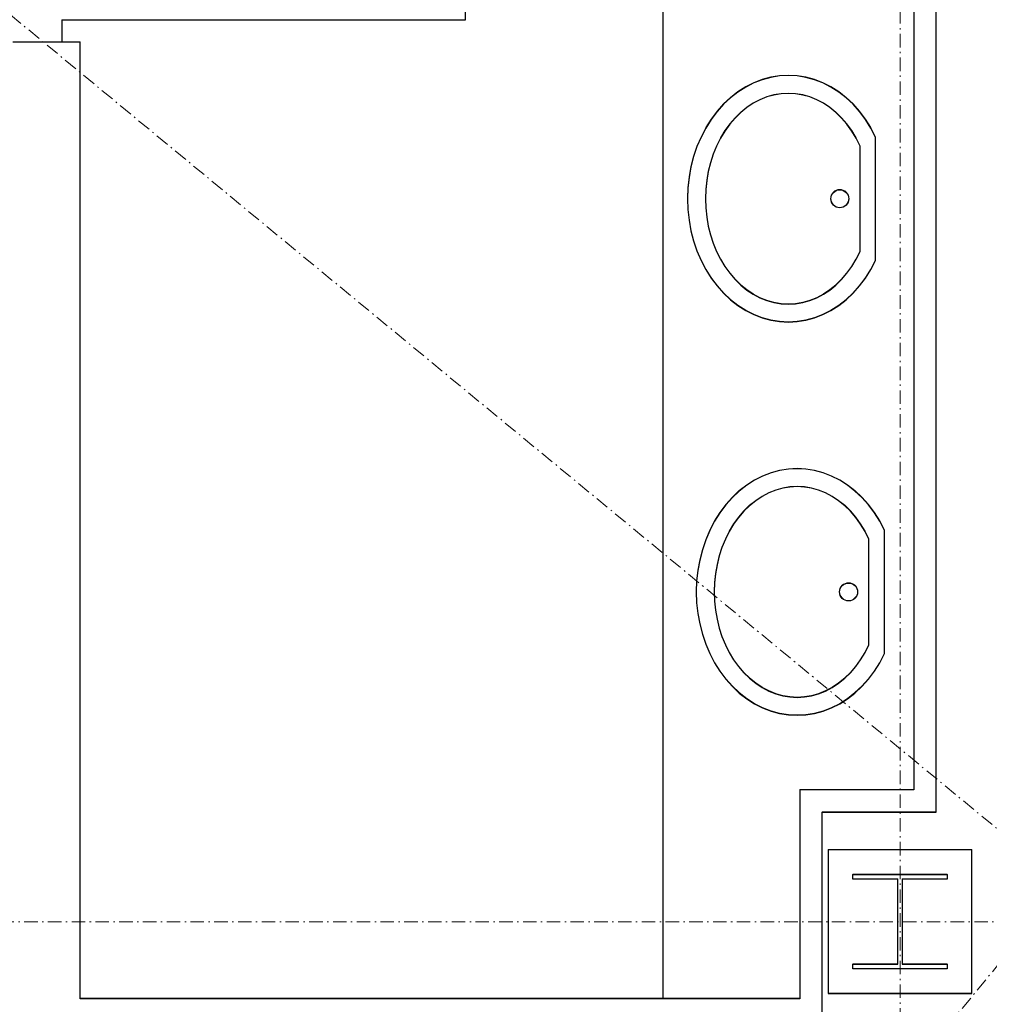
# Model space of a CAD drawing. Header units: millimetres. Extents: x -8642 to 28269, y -6609 to 3701.
# Tile 261 of 285: x 8444 to 8660, y -1218 to -999. Entities that reach past the tile are written whole.
import ezdxf

# ---------------------------------------------------------------- set-up
doc = ezdxf.new("R2010")
doc.units = ezdxf.units.MM
doc.header["$LTSCALE"] = 1000
doc.header["$MEASUREMENT"] = 0
for name, pattern in [('rzut 1 pietra$0$ArchiTECH.PC 5. Line Type', [0.0053, 0.003, -0.001, 0.0003, -0.001]), ('rzut 1 pietra$0$ArchiTECH.PC Solid Line Type', [0]), ('SUFIT_1 PIETRO$0$ArchiTECH.PC Solid Line Type', [0])]:
    doc.linetypes.add(name, pattern=pattern)
doc.layers.add('IS_ARCH', color=254, linetype='Continuous', lineweight=18)
for name, color, linetype in [('SUFIT_1 PIETRO$0$ELEM KONSTRUKCJI - inwent', 254, 'Continuous'), ('SUFIT_1 PIETRO$0$INWENTARYZACJA', 254, 'Continuous'), ('SUFIT_1 PIETRO$0$Kalka 1', 254, 'Continuous')]:
    doc.layers.add(name, color=color, linetype=linetype)

msp = doc.modelspace()

# ---------------------------------------------------------------- linework, layer by layer
at = {"layer": 'IS_ARCH', "linetype": 'rzut 1 pietra$0$ArchiTECH.PC 5. Line Type'}
for p, q in [((10526.69, 1052.74), (5662.01, -4848.77)), ((8640, 773.48), (8640, -2117.32)), ((8097.89, -714.6), (10402.24, -2614.1)), ((-3581.18, -1200), (11146.04, -1200))]:
    msp.add_line(p, q, dxfattribs=at)
at = {"layer": 'IS_ARCH', "linetype": 'rzut 1 pietra$0$ArchiTECH.PC Solid Line Type'}
for p, q in [((8587, -875), (8587, -1217.09)), ((8643, -875), (8643, -1170.5)), ((8648, -1175.5), (8648, -875)), ((8453, -1003.81), (8453, -998.81)), ((8445, -1003.81), (8442, -1003.81)), ((8453, -1003.81), (8445, -1003.81)), ((8457, -1003.81), (8453, -1003.81)), ((8457, -1217.09), (8457, -1003.81)), ((8609.19, -1012.14), (8607.32, -1012.87)), ((8611.11, -1011.62), (8609.19, -1012.14)), ((8613.06, -1011.31), (8611.11, -1011.62)), ((8615.02, -1011.21), (8613.06, -1011.31)), ((8616.98, -1011.31), (8615.02, -1011.21)), ((8618.92, -1011.62), (8616.98, -1011.31)), ((8620.84, -1012.14), (8618.92, -1011.62)), ((8622.71, -1012.87), (8620.84, -1012.14)), ((8605.51, -1013.78), (8603.77, -1014.89)), ((8607.32, -1012.87), (8605.51, -1013.78)), ((8624.53, -1013.78), (8622.71, -1012.87)), ((8626.27, -1014.89), (8624.53, -1013.78)), ((8602.11, -1016.18), (8600.55, -1017.64)), ((8603.77, -1014.89), (8602.11, -1016.18)), ((8610.23, -1016.01), (8608.69, -1016.62)), ((8611.8, -1015.56), (8610.23, -1016.01)), ((8613.4, -1015.3), (8611.8, -1015.56)), ((8615.02, -1015.21), (8613.4, -1015.3)), ((8616.63, -1015.3), (8615.02, -1015.21)), ((8618.23, -1015.56), (8616.63, -1015.3)), ((8619.81, -1016.01), (8618.23, -1015.56)), ((8621.34, -1016.62), (8619.81, -1016.01)), ((8627.92, -1016.18), (8626.27, -1014.89)), ((8629.48, -1017.64), (8627.92, -1016.18)), ((8600.55, -1017.64), (8599.11, -1019.26)), ((8605.77, -1018.36), (8604.41, -1019.46)), ((8607.2, -1017.41), (8605.77, -1018.36)), ((8608.69, -1016.62), (8607.2, -1017.41)), ((8622.84, -1017.41), (8621.34, -1016.62)), ((8624.27, -1018.36), (8622.84, -1017.41)), ((8625.63, -1019.46), (8624.27, -1018.36)), ((8630.93, -1019.26), (8629.48, -1017.64)), ((8599.11, -1019.26), (8597.78, -1021.03)), ((8603.13, -1020.71), (8601.94, -1022.09)), ((8604.41, -1019.46), (8603.13, -1020.71)), ((8626.91, -1020.71), (8625.63, -1019.46)), ((8628.1, -1022.09), (8626.91, -1020.71)), ((8632.25, -1021.03), (8630.93, -1019.26)), ((8596.59, -1022.93), (8595.53, -1024.96)), ((8597.78, -1021.03), (8596.59, -1022.93)), ((8601.94, -1022.09), (8600.85, -1023.6)), ((8629.19, -1023.6), (8628.1, -1022.09)), ((8633.45, -1022.93), (8632.25, -1021.03)), ((8634.5, -1024.96), (8633.45, -1022.93)), ((8595.53, -1024.96), (8594.63, -1027.09)), ((8599.86, -1025.23), (8599, -1026.96)), ((8600.85, -1023.6), (8599.86, -1025.23)), ((8630.17, -1025.23), (8629.19, -1023.6)), ((8631.04, -1026.96), (8630.17, -1025.23)), ((8634.5, -1052.46), (8634.5, -1024.96)), ((8634.5, -1024.96), (8634.5, -1024.96)), ((8594.63, -1027.09), (8593.87, -1029.3)), ((8599, -1026.96), (8598.25, -1028.78)), ((8631.04, -1050.46), (8631.04, -1026.96)), ((8631.04, -1026.96), (8631.04, -1026.96)), ((8593.87, -1029.3), (8593.28, -1031.59)), ((8598.25, -1028.78), (8597.63, -1030.67)), ((8593.28, -1031.59), (8592.86, -1033.93)), ((8597.63, -1030.67), (8597.15, -1032.62)), ((8592.86, -1033.93), (8592.6, -1036.31)), ((8597.15, -1032.62), (8596.8, -1034.63)), ((8592.6, -1036.31), (8592.52, -1038.71)), ((8596.8, -1034.63), (8596.59, -1036.66)), ((8596.59, -1036.66), (8596.52, -1038.71)), ((8592.52, -1038.71), (8592.6, -1041.1)), ((8596.52, -1038.71), (8596.59, -1040.76)), ((8596.59, -1040.76), (8596.8, -1042.79)), ((8592.6, -1041.1), (8592.86, -1043.48)), ((8596.8, -1042.79), (8597.15, -1044.79)), ((8592.86, -1043.48), (8593.28, -1045.82)), ((8597.15, -1044.79), (8597.63, -1046.74)), ((8593.28, -1045.82), (8593.87, -1048.11)), ((8597.63, -1046.74), (8598.25, -1048.64)), ((8593.87, -1048.11), (8594.63, -1050.33)), ((8598.25, -1048.64), (8599, -1050.46)), ((8594.63, -1050.33), (8595.53, -1052.46)), ((8599, -1050.46), (8599.86, -1052.19)), ((8630.17, -1052.19), (8631.04, -1050.46)), ((8595.53, -1052.46), (8596.59, -1054.48)), ((8599.86, -1052.19), (8600.85, -1053.81)), ((8600.85, -1053.81), (8601.94, -1055.32)), ((8628.1, -1055.32), (8629.19, -1053.81)), ((8629.19, -1053.81), (8630.17, -1052.19)), ((8633.45, -1054.48), (8634.5, -1052.46)), ((8596.59, -1054.48), (8597.78, -1056.38)), ((8601.94, -1055.32), (8603.13, -1056.71)), ((8626.91, -1056.71), (8628.1, -1055.32)), ((8632.25, -1056.38), (8633.45, -1054.48)), ((8597.78, -1056.38), (8599.11, -1058.15)), ((8599.11, -1058.15), (8600.55, -1059.77)), ((8603.13, -1056.71), (8604.41, -1057.96)), ((8604.41, -1057.96), (8605.77, -1059.06)), ((8624.27, -1059.06), (8625.63, -1057.96)), ((8625.63, -1057.96), (8626.91, -1056.71)), ((8629.48, -1059.77), (8630.93, -1058.15)), ((8630.93, -1058.15), (8632.25, -1056.38)), ((8600.55, -1059.77), (8602.11, -1061.23)), ((8605.77, -1059.06), (8607.2, -1060.01)), ((8607.2, -1060.01), (8608.69, -1060.79)), ((8621.34, -1060.79), (8622.84, -1060.01)), ((8622.84, -1060.01), (8624.27, -1059.06)), ((8627.92, -1061.23), (8629.48, -1059.77)), ((8602.11, -1061.23), (8603.77, -1062.52)), ((8603.77, -1062.52), (8605.51, -1063.63)), ((8608.69, -1060.79), (8610.23, -1061.41)), ((8610.23, -1061.41), (8611.8, -1061.85)), ((8611.8, -1061.85), (8613.4, -1062.12)), ((8613.4, -1062.12), (8615.02, -1062.21)), ((8615.02, -1062.21), (8616.63, -1062.12)), ((8616.63, -1062.12), (8618.23, -1061.85)), ((8618.23, -1061.85), (8619.81, -1061.41)), ((8619.81, -1061.41), (8621.34, -1060.79)), ((8624.53, -1063.63), (8626.27, -1062.52)), ((8626.27, -1062.52), (8627.92, -1061.23)), ((8605.51, -1063.63), (8607.32, -1064.55)), ((8607.32, -1064.55), (8609.19, -1065.27)), ((8620.84, -1065.27), (8622.71, -1064.55)), ((8622.71, -1064.55), (8624.53, -1063.63)), ((8609.19, -1065.27), (8611.11, -1065.79)), ((8611.11, -1065.79), (8613.06, -1066.1)), ((8613.06, -1066.1), (8615.02, -1066.21)), ((8615.02, -1066.21), (8616.98, -1066.1)), ((8616.98, -1066.1), (8618.92, -1065.79)), ((8618.92, -1065.79), (8620.84, -1065.27)), ((8611.16, -1099.84), (8609.28, -1100.56)), ((8613.07, -1099.32), (8611.16, -1099.84)), ((8615.02, -1099), (8613.07, -1099.32)), ((8616.98, -1098.9), (8615.02, -1099)), ((8618.94, -1099), (8616.98, -1098.9)), ((8620.89, -1099.32), (8618.94, -1099)), ((8622.8, -1099.84), (8620.89, -1099.32)), ((8624.67, -1100.56), (8622.8, -1099.84)), ((8607.47, -1101.48), (8605.73, -1102.58)), ((8609.28, -1100.56), (8607.47, -1101.48)), ((8626.49, -1101.48), (8624.67, -1100.56)), ((8628.23, -1102.58), (8626.49, -1101.48)), ((8604.07, -1103.87), (8602.52, -1105.33)), ((8605.73, -1102.58), (8604.07, -1103.87)), ((8610.65, -1104.32), (8609.16, -1105.1)), ((8612.19, -1103.7), (8610.65, -1104.32)), ((8613.77, -1103.26), (8612.19, -1103.7)), ((8615.37, -1102.99), (8613.77, -1103.26)), ((8616.98, -1102.9), (8615.37, -1102.99)), ((8618.59, -1102.99), (8616.98, -1102.9)), ((8620.19, -1103.26), (8618.59, -1102.99)), ((8621.77, -1103.7), (8620.19, -1103.26)), ((8623.31, -1104.32), (8621.77, -1103.7)), ((8624.8, -1105.1), (8623.31, -1104.32)), ((8629.88, -1103.87), (8628.23, -1102.58)), ((8631.44, -1105.33), (8629.88, -1103.87)), ((8602.52, -1105.33), (8601.07, -1106.95)), ((8607.73, -1106.05), (8606.37, -1107.15)), ((8609.16, -1105.1), (8607.73, -1106.05)), ((8626.23, -1106.05), (8624.8, -1105.1)), ((8627.59, -1107.15), (8626.23, -1106.05)), ((8632.89, -1106.95), (8631.44, -1105.33)), ((8599.74, -1108.72), (8598.55, -1110.63)), ((8601.07, -1106.95), (8599.74, -1108.72)), ((8605.09, -1108.4), (8603.9, -1109.78)), ((8606.37, -1107.15), (8605.09, -1108.4)), ((8628.87, -1108.4), (8627.59, -1107.15)), ((8630.06, -1109.78), (8628.87, -1108.4)), ((8634.22, -1108.72), (8632.89, -1106.95)), ((8635.41, -1110.63), (8634.22, -1108.72)), ((8598.55, -1110.63), (8597.49, -1112.65)), ((8603.9, -1109.78), (8602.81, -1111.29)), ((8631.15, -1111.29), (8630.06, -1109.78)), ((8636.46, -1112.65), (8635.41, -1110.63)), ((8597.49, -1112.65), (8596.59, -1114.78)), ((8601.82, -1112.92), (8600.96, -1114.65)), ((8602.81, -1111.29), (8601.82, -1112.92)), ((8632.13, -1112.92), (8631.15, -1111.29)), ((8633, -1114.65), (8632.13, -1112.92)), ((8636.46, -1140.15), (8636.46, -1112.65)), ((8636.46, -1112.65), (8636.46, -1112.65)), ((8596.59, -1114.78), (8595.84, -1116.99)), ((8600.96, -1114.65), (8600.21, -1116.47)), ((8633, -1138.15), (8633, -1114.65)), ((8633, -1114.65), (8633, -1114.65)), ((8595.84, -1116.99), (8595.25, -1119.28)), ((8600.21, -1116.47), (8599.59, -1118.36)), ((8595.25, -1119.28), (8594.82, -1121.62)), ((8599.59, -1118.36), (8599.11, -1120.32)), ((8594.82, -1121.62), (8594.56, -1124)), ((8599.11, -1120.32), (8598.76, -1122.32)), ((8594.56, -1124), (8594.48, -1126.4)), ((8598.76, -1122.32), (8598.55, -1124.35)), ((8594.48, -1126.4), (8594.56, -1128.8)), ((8598.55, -1124.35), (8598.48, -1126.4)), ((8598.48, -1126.4), (8598.55, -1128.45)), ((8598.55, -1128.45), (8598.76, -1130.48)), ((8594.56, -1128.8), (8594.82, -1131.17)), ((8598.76, -1130.48), (8599.11, -1132.48)), ((8594.82, -1131.17), (8595.25, -1133.52)), ((8599.11, -1132.48), (8599.59, -1134.44)), ((8595.25, -1133.52), (8595.84, -1135.8)), ((8599.59, -1134.44), (8600.21, -1136.33)), ((8595.84, -1135.8), (8596.59, -1138.02)), ((8600.21, -1136.33), (8600.96, -1138.15)), ((8596.59, -1138.02), (8597.49, -1140.15)), ((8600.96, -1138.15), (8601.82, -1139.88)), ((8632.13, -1139.88), (8633, -1138.15)), ((8597.49, -1140.15), (8598.55, -1142.17)), ((8601.82, -1139.88), (8602.81, -1141.5)), ((8602.81, -1141.5), (8603.9, -1143.02)), ((8630.06, -1143.02), (8631.15, -1141.5)), ((8631.15, -1141.5), (8632.13, -1139.88)), ((8635.41, -1142.17), (8636.46, -1140.15)), ((8598.55, -1142.17), (8599.74, -1144.08)), ((8603.9, -1143.02), (8605.09, -1144.4)), ((8628.87, -1144.4), (8630.06, -1143.02)), ((8634.22, -1144.08), (8635.41, -1142.17)), ((8599.74, -1144.08), (8601.07, -1145.84)), ((8601.07, -1145.84), (8602.52, -1147.47)), ((8605.09, -1144.4), (8606.37, -1145.65)), ((8606.37, -1145.65), (8607.73, -1146.75)), ((8626.23, -1146.75), (8627.59, -1145.65)), ((8627.59, -1145.65), (8628.87, -1144.4)), ((8631.44, -1147.47), (8632.89, -1145.84)), ((8632.89, -1145.84), (8634.22, -1144.08)), ((8602.52, -1147.47), (8604.07, -1148.93)), ((8607.73, -1146.75), (8609.16, -1147.7)), ((8609.16, -1147.7), (8610.65, -1148.48)), ((8623.31, -1148.48), (8624.8, -1147.7)), ((8624.8, -1147.7), (8626.23, -1146.75)), ((8629.88, -1148.93), (8631.44, -1147.47)), ((8604.07, -1148.93), (8605.73, -1150.21)), ((8605.73, -1150.21), (8607.47, -1151.32)), ((8610.65, -1148.48), (8612.19, -1149.1)), ((8612.19, -1149.1), (8613.77, -1149.54)), ((8613.77, -1149.54), (8615.37, -1149.81)), ((8615.37, -1149.81), (8616.98, -1149.9)), ((8616.98, -1149.9), (8618.59, -1149.81)), ((8618.59, -1149.81), (8620.19, -1149.54)), ((8620.19, -1149.54), (8621.77, -1149.1)), ((8621.77, -1149.1), (8623.31, -1148.48)), ((8626.49, -1151.32), (8628.23, -1150.21)), ((8628.23, -1150.21), (8629.88, -1148.93)), ((8607.47, -1151.32), (8609.28, -1152.24)), ((8609.28, -1152.24), (8611.16, -1152.96)), ((8622.8, -1152.96), (8624.67, -1152.24)), ((8624.67, -1152.24), (8626.49, -1151.32)), ((8611.16, -1152.96), (8613.07, -1153.48)), ((8613.07, -1153.48), (8615.02, -1153.79)), ((8615.02, -1153.79), (8616.98, -1153.9)), ((8616.98, -1153.9), (8618.94, -1153.79)), ((8618.94, -1153.79), (8620.89, -1153.48)), ((8620.89, -1153.48), (8622.8, -1152.96)), ((8617.57, -1170.5), (8617.57, -1217.09)), ((8643, -1170.5), (8617.57, -1170.5)), ((8622.57, -1267.5), (8622.57, -1175.5)), ((8622.57, -1175.5), (8648, -1175.5)), ((8655.93, -1183.92), (8623.93, -1183.92)), ((8623.93, -1183.92), (8623.93, -1215.92)), ((8655.93, -1215.92), (8655.93, -1183.92)), ((8655.93, -1183.92), (8655.93, -1183.92)), ((8629.43, -1189.42), (8650.43, -1189.42)), ((8629.43, -1190.42), (8629.43, -1189.42)), ((8629.43, -1189.42), (8629.43, -1189.42)), ((8629.43, -1189.42), (8650.43, -1189.42)), ((8629.43, -1190.42), (8629.43, -1189.42)), ((8650.43, -1189.42), (8650.43, -1190.42)), ((8650.43, -1189.42), (8650.43, -1190.42)), ((8639.43, -1190.42), (8629.43, -1190.42)), ((8639.43, -1190.42), (8629.43, -1190.42)), ((8639.43, -1209.42), (8639.43, -1190.42)), ((8639.43, -1209.42), (8639.43, -1190.42)), ((8650.43, -1190.42), (8640.43, -1190.42)), ((8640.43, -1190.42), (8640.43, -1209.42)), ((8650.43, -1190.42), (8640.43, -1190.42)), ((8640.43, -1190.42), (8640.43, -1209.42)), ((8629.43, -1210.42), (8629.43, -1209.42)), ((8629.43, -1209.42), (8639.43, -1209.42)), ((8629.43, -1210.42), (8629.43, -1209.42)), ((8629.43, -1209.42), (8639.43, -1209.42)), ((8640.43, -1209.42), (8650.43, -1209.42)), ((8640.43, -1209.42), (8650.43, -1209.42)), ((8650.43, -1209.42), (8650.43, -1210.42)), ((8650.43, -1209.42), (8650.43, -1210.42)), ((8650.43, -1210.42), (8629.43, -1210.42)), ((8650.43, -1210.42), (8629.43, -1210.42)), ((8623.93, -1215.92), (8655.93, -1215.92)), ((8617.57, -1217.09), (8457, -1217.09))]:
    msp.add_line(p, q, dxfattribs=at)
for centre in [(8626.5, -1038.71), (8628.46, -1126.4)]:
    msp.add_circle(centre, 2, dxfattribs=at)
at = {"layer": 'SUFIT_1 PIETRO$0$ELEM KONSTRUKCJI - inwent', "linetype": 'SUFIT_1 PIETRO$0$ArchiTECH.PC Solid Line Type'}
for p, q in [((8655.93, -1184), (8623.93, -1184)), ((8623.93, -1184), (8623.93, -1216)), ((8655.93, -1216), (8655.93, -1184)), ((8655.93, -1184), (8655.93, -1184)), ((8629.43, -1189.5), (8650.43, -1189.5)), ((8629.43, -1190.5), (8629.43, -1189.5)), ((8629.43, -1189.5), (8629.43, -1189.5)), ((8629.43, -1189.5), (8650.43, -1189.5)), ((8629.43, -1190.5), (8629.43, -1189.5)), ((8650.43, -1189.5), (8650.43, -1190.5)), ((8650.43, -1189.5), (8650.43, -1190.5)), ((8639.43, -1190.5), (8629.43, -1190.5)), ((8639.43, -1190.5), (8629.43, -1190.5)), ((8639.43, -1209.5), (8639.43, -1190.5)), ((8639.43, -1209.5), (8639.43, -1190.5)), ((8650.43, -1190.5), (8640.43, -1190.5)), ((8640.43, -1190.5), (8640.43, -1209.5)), ((8650.43, -1190.5), (8640.43, -1190.5)), ((8640.43, -1190.5), (8640.43, -1209.5)), ((8629.43, -1210.5), (8629.43, -1209.5)), ((8629.43, -1209.5), (8639.43, -1209.5)), ((8629.43, -1210.5), (8629.43, -1209.5)), ((8629.43, -1209.5), (8639.43, -1209.5)), ((8640.43, -1209.5), (8650.43, -1209.5)), ((8640.43, -1209.5), (8650.43, -1209.5)), ((8650.43, -1209.5), (8650.43, -1210.5)), ((8650.43, -1209.5), (8650.43, -1210.5)), ((8650.43, -1210.5), (8629.43, -1210.5)), ((8650.43, -1210.5), (8629.43, -1210.5)), ((8623.93, -1216), (8655.93, -1216))]:
    msp.add_line(p, q, dxfattribs=at)
at = {"layer": 'SUFIT_1 PIETRO$0$INWENTARYZACJA', "linetype": 'SUFIT_1 PIETRO$0$ArchiTECH.PC Solid Line Type'}
for p, q in [((8643, -875.08), (8643, -1170.58)), ((8648, -1175.58), (8648, -875.08)), ((8453, -998.9), (8543, -998.9)), ((8453, -1003.9), (8453, -998.9)), ((8445, -1003.9), (8442, -1003.9)), ((8453, -1003.9), (8445, -1003.9)), ((8457, -1003.9), (8453, -1003.9)), ((8457, -1217.18), (8457, -1003.9)), ((8611.11, -1011.71), (8609.19, -1012.23)), ((8613.06, -1011.4), (8611.11, -1011.71)), ((8615.02, -1011.29), (8613.06, -1011.4)), ((8616.98, -1011.4), (8615.02, -1011.29)), ((8618.92, -1011.71), (8616.98, -1011.4)), ((8620.84, -1012.23), (8618.92, -1011.71)), ((8605.51, -1013.87), (8603.77, -1014.98)), ((8607.32, -1012.95), (8605.51, -1013.87)), ((8609.19, -1012.23), (8607.32, -1012.95)), ((8622.71, -1012.95), (8620.84, -1012.23)), ((8624.53, -1013.87), (8622.71, -1012.95)), ((8626.27, -1014.98), (8624.53, -1013.87)), ((8602.11, -1016.26), (8600.55, -1017.72)), ((8603.77, -1014.98), (8602.11, -1016.26)), ((8610.23, -1016.09), (8608.69, -1016.71)), ((8611.8, -1015.65), (8610.23, -1016.09)), ((8613.41, -1015.38), (8611.8, -1015.65)), ((8615.02, -1015.29), (8613.41, -1015.38)), ((8616.63, -1015.38), (8615.02, -1015.29)), ((8618.23, -1015.65), (8616.63, -1015.38)), ((8619.81, -1016.09), (8618.23, -1015.65)), ((8621.34, -1016.71), (8619.81, -1016.09)), ((8627.92, -1016.26), (8626.27, -1014.98)), ((8629.48, -1017.72), (8627.92, -1016.26)), ((8600.55, -1017.72), (8599.11, -1019.35)), ((8605.77, -1018.44), (8604.41, -1019.54)), ((8607.2, -1017.49), (8605.77, -1018.44)), ((8608.69, -1016.71), (8607.2, -1017.49)), ((8622.84, -1017.49), (8621.34, -1016.71)), ((8624.27, -1018.44), (8622.84, -1017.49)), ((8625.63, -1019.54), (8624.27, -1018.44)), ((8630.93, -1019.35), (8629.48, -1017.72)), ((8599.11, -1019.35), (8597.78, -1021.11)), ((8603.13, -1020.79), (8601.94, -1022.17)), ((8604.41, -1019.54), (8603.13, -1020.79)), ((8626.91, -1020.79), (8625.63, -1019.54)), ((8628.1, -1022.17), (8626.91, -1020.79)), ((8632.25, -1021.11), (8630.93, -1019.35)), ((8596.59, -1023.02), (8595.53, -1025.04)), ((8597.78, -1021.11), (8596.59, -1023.02)), ((8601.94, -1022.17), (8600.85, -1023.69)), ((8629.19, -1023.69), (8628.1, -1022.17)), ((8633.45, -1023.02), (8632.25, -1021.11)), ((8634.5, -1025.04), (8633.45, -1023.02)), ((8595.53, -1025.04), (8594.63, -1027.17)), ((8599.86, -1025.31), (8599, -1027.04)), ((8600.85, -1023.69), (8599.86, -1025.31)), ((8630.17, -1025.31), (8629.19, -1023.69)), ((8631.04, -1027.04), (8630.17, -1025.31)), ((8634.5, -1052.54), (8634.5, -1025.04)), ((8634.5, -1025.04), (8634.5, -1025.04)), ((8594.63, -1027.17), (8593.87, -1029.39)), ((8599, -1027.04), (8598.25, -1028.86)), ((8631.04, -1050.54), (8631.04, -1027.04)), ((8631.04, -1027.04), (8631.04, -1027.04)), ((8593.87, -1029.39), (8593.28, -1031.67)), ((8598.25, -1028.86), (8597.63, -1030.75)), ((8593.28, -1031.67), (8592.86, -1034.02)), ((8597.63, -1030.75), (8597.15, -1032.71)), ((8592.86, -1034.02), (8592.6, -1036.39)), ((8597.15, -1032.71), (8596.8, -1034.71)), ((8596.8, -1034.71), (8596.59, -1036.74)), ((8592.6, -1036.39), (8592.52, -1038.79)), ((8596.59, -1036.74), (8596.52, -1038.79)), ((8592.52, -1038.79), (8592.6, -1041.19)), ((8596.52, -1038.79), (8596.59, -1040.84)), ((8592.6, -1041.19), (8592.86, -1043.57)), ((8596.59, -1040.84), (8596.8, -1042.87)), ((8596.8, -1042.87), (8597.15, -1044.87)), ((8592.86, -1043.57), (8593.28, -1045.91)), ((8597.15, -1044.87), (8597.63, -1046.83)), ((8593.28, -1045.91), (8593.87, -1048.2)), ((8597.63, -1046.83), (8598.25, -1048.72)), ((8593.87, -1048.2), (8594.63, -1050.41)), ((8598.25, -1048.72), (8599, -1050.54)), ((8594.63, -1050.41), (8595.53, -1052.54)), ((8599, -1050.54), (8599.86, -1052.27)), ((8630.17, -1052.27), (8631.04, -1050.54)), ((8595.53, -1052.54), (8596.59, -1054.56)), ((8599.86, -1052.27), (8600.85, -1053.9)), ((8600.85, -1053.9), (8601.94, -1055.41)), ((8628.1, -1055.41), (8629.19, -1053.9)), ((8629.19, -1053.9), (8630.17, -1052.27)), ((8633.45, -1054.56), (8634.5, -1052.54)), ((8596.59, -1054.56), (8597.78, -1056.47)), ((8601.94, -1055.41), (8603.13, -1056.79)), ((8626.91, -1056.79), (8628.1, -1055.41)), ((8632.25, -1056.47), (8633.45, -1054.56)), ((8597.78, -1056.47), (8599.11, -1058.24)), ((8599.11, -1058.24), (8600.55, -1059.86)), ((8603.13, -1056.79), (8604.41, -1058.04)), ((8604.41, -1058.04), (8605.77, -1059.14)), ((8624.27, -1059.14), (8625.63, -1058.04)), ((8625.63, -1058.04), (8626.91, -1056.79)), ((8629.48, -1059.86), (8630.93, -1058.24)), ((8630.93, -1058.24), (8632.25, -1056.47)), ((8600.55, -1059.86), (8602.11, -1061.32)), ((8605.77, -1059.14), (8607.2, -1060.09)), ((8607.2, -1060.09), (8608.69, -1060.87)), ((8621.34, -1060.87), (8622.84, -1060.09)), ((8622.84, -1060.09), (8624.27, -1059.14)), ((8627.92, -1061.32), (8629.48, -1059.86)), ((8602.11, -1061.32), (8603.77, -1062.61)), ((8603.77, -1062.61), (8605.51, -1063.71)), ((8608.69, -1060.87), (8610.23, -1061.49)), ((8610.23, -1061.49), (8611.8, -1061.93)), ((8611.8, -1061.93), (8613.41, -1062.2)), ((8613.41, -1062.2), (8615.02, -1062.29)), ((8615.02, -1062.29), (8616.63, -1062.2)), ((8616.63, -1062.2), (8618.23, -1061.93)), ((8618.23, -1061.93), (8619.81, -1061.49)), ((8619.81, -1061.49), (8621.34, -1060.87)), ((8624.53, -1063.71), (8626.27, -1062.61)), ((8626.27, -1062.61), (8627.92, -1061.32)), ((8605.51, -1063.71), (8607.32, -1064.63)), ((8607.32, -1064.63), (8609.19, -1065.35)), ((8620.84, -1065.35), (8622.71, -1064.63)), ((8622.71, -1064.63), (8624.53, -1063.71)), ((8609.19, -1065.35), (8611.11, -1065.87)), ((8611.11, -1065.87), (8613.06, -1066.19)), ((8613.06, -1066.19), (8615.02, -1066.29)), ((8615.02, -1066.29), (8616.98, -1066.19)), ((8616.98, -1066.19), (8618.92, -1065.87)), ((8618.92, -1065.87), (8620.84, -1065.35)), ((8611.16, -1099.92), (8609.28, -1100.64)), ((8613.07, -1099.4), (8611.16, -1099.92)), ((8615.02, -1099.09), (8613.07, -1099.4)), ((8616.98, -1098.98), (8615.02, -1099.09)), ((8618.94, -1099.09), (8616.98, -1098.98)), ((8620.89, -1099.4), (8618.94, -1099.09)), ((8622.8, -1099.92), (8620.89, -1099.4)), ((8624.67, -1100.64), (8622.8, -1099.92)), ((8607.47, -1101.56), (8605.73, -1102.67)), ((8609.28, -1100.64), (8607.47, -1101.56)), ((8626.49, -1101.56), (8624.67, -1100.64)), ((8628.23, -1102.67), (8626.49, -1101.56)), ((8604.07, -1103.96), (8602.52, -1105.42)), ((8605.73, -1102.67), (8604.07, -1103.96)), ((8610.65, -1104.4), (8609.16, -1105.18)), ((8612.19, -1103.78), (8610.65, -1104.4)), ((8613.77, -1103.34), (8612.19, -1103.78)), ((8615.37, -1103.07), (8613.77, -1103.34)), ((8616.98, -1102.98), (8615.37, -1103.07)), ((8618.59, -1103.07), (8616.98, -1102.98)), ((8620.19, -1103.34), (8618.59, -1103.07)), ((8621.77, -1103.78), (8620.19, -1103.34)), ((8623.31, -1104.4), (8621.77, -1103.78)), ((8624.8, -1105.18), (8623.31, -1104.4)), ((8629.88, -1103.96), (8628.23, -1102.67)), ((8631.44, -1105.42), (8629.88, -1103.96)), ((8602.52, -1105.42), (8601.07, -1107.04)), ((8607.73, -1106.13), (8606.37, -1107.23)), ((8609.16, -1105.18), (8607.73, -1106.13)), ((8626.23, -1106.13), (8624.8, -1105.18)), ((8627.59, -1107.23), (8626.23, -1106.13)), ((8632.89, -1107.04), (8631.44, -1105.42)), ((8599.74, -1108.81), (8598.55, -1110.71)), ((8601.07, -1107.04), (8599.74, -1108.81)), ((8605.09, -1108.48), (8603.9, -1109.87)), ((8606.37, -1107.23), (8605.09, -1108.48)), ((8628.87, -1108.48), (8627.59, -1107.23)), ((8630.06, -1109.87), (8628.87, -1108.48)), ((8634.22, -1108.81), (8632.89, -1107.04)), ((8635.41, -1110.71), (8634.22, -1108.81)), ((8598.55, -1110.71), (8597.49, -1112.73)), ((8603.9, -1109.87), (8602.81, -1111.38)), ((8631.15, -1111.38), (8630.06, -1109.87)), ((8636.46, -1112.73), (8635.41, -1110.71)), ((8597.49, -1112.73), (8596.59, -1114.86)), ((8601.82, -1113), (8600.96, -1114.73)), ((8602.81, -1111.38), (8601.82, -1113)), ((8632.13, -1113), (8631.15, -1111.38)), ((8633, -1114.73), (8632.13, -1113)), ((8636.46, -1140.23), (8636.46, -1112.73)), ((8636.46, -1112.73), (8636.46, -1112.73)), ((8596.59, -1114.86), (8595.84, -1117.08)), ((8600.96, -1114.73), (8600.21, -1116.55)), ((8633, -1138.23), (8633, -1114.73)), ((8633, -1114.73), (8633, -1114.73)), ((8595.84, -1117.08), (8595.25, -1119.37)), ((8600.21, -1116.55), (8599.59, -1118.45)), ((8595.25, -1119.37), (8594.82, -1121.71)), ((8599.59, -1118.45), (8599.11, -1120.4)), ((8594.82, -1121.71), (8594.56, -1124.09)), ((8599.11, -1120.4), (8598.76, -1122.4)), ((8594.56, -1124.09), (8594.48, -1126.48)), ((8598.76, -1122.4), (8598.55, -1124.43)), ((8598.55, -1124.43), (8598.48, -1126.48)), ((8594.48, -1126.48), (8594.56, -1128.88)), ((8598.48, -1126.48), (8598.55, -1128.53)), ((8598.55, -1128.53), (8598.76, -1130.56)), ((8594.56, -1128.88), (8594.82, -1131.26)), ((8598.76, -1130.56), (8599.11, -1132.57)), ((8594.82, -1131.26), (8595.25, -1133.6)), ((8599.11, -1132.57), (8599.59, -1134.52)), ((8595.25, -1133.6), (8595.84, -1135.89)), ((8599.59, -1134.52), (8600.21, -1136.41)), ((8595.84, -1135.89), (8596.59, -1138.11)), ((8600.21, -1136.41), (8600.96, -1138.23)), ((8596.59, -1138.11), (8597.49, -1140.23)), ((8600.96, -1138.23), (8601.82, -1139.96)), ((8632.13, -1139.96), (8633, -1138.23)), ((8597.49, -1140.23), (8598.55, -1142.26)), ((8601.82, -1139.96), (8602.81, -1141.59)), ((8602.81, -1141.59), (8603.9, -1143.1)), ((8630.06, -1143.1), (8631.15, -1141.59)), ((8631.15, -1141.59), (8632.13, -1139.96)), ((8635.41, -1142.26), (8636.46, -1140.23)), ((8598.55, -1142.26), (8599.74, -1144.16)), ((8603.9, -1143.1), (8605.09, -1144.49)), ((8628.87, -1144.49), (8630.06, -1143.1)), ((8634.22, -1144.16), (8635.41, -1142.26)), ((8599.74, -1144.16), (8601.07, -1145.93)), ((8601.07, -1145.93), (8602.52, -1147.55)), ((8605.09, -1144.49), (8606.37, -1145.73)), ((8606.37, -1145.73), (8607.73, -1146.83)), ((8626.23, -1146.83), (8627.59, -1145.73)), ((8627.59, -1145.73), (8628.87, -1144.49)), ((8631.44, -1147.55), (8632.89, -1145.93)), ((8632.89, -1145.93), (8634.22, -1144.16)), ((8602.52, -1147.55), (8604.07, -1149.01)), ((8607.73, -1146.83), (8609.16, -1147.78)), ((8609.16, -1147.78), (8610.65, -1148.57)), ((8623.31, -1148.57), (8624.8, -1147.78)), ((8624.8, -1147.78), (8626.23, -1146.83)), ((8629.88, -1149.01), (8631.44, -1147.55)), ((8604.07, -1149.01), (8605.73, -1150.3)), ((8605.73, -1150.3), (8607.47, -1151.41)), ((8610.65, -1148.57), (8612.19, -1149.18)), ((8612.19, -1149.18), (8613.77, -1149.63)), ((8613.77, -1149.63), (8615.37, -1149.89)), ((8615.37, -1149.89), (8616.98, -1149.98)), ((8616.98, -1149.98), (8618.59, -1149.89)), ((8618.59, -1149.89), (8620.19, -1149.63)), ((8620.19, -1149.63), (8621.77, -1149.18)), ((8621.77, -1149.18), (8623.31, -1148.57)), ((8626.49, -1151.41), (8628.23, -1150.3)), ((8628.23, -1150.3), (8629.88, -1149.01)), ((8607.47, -1151.41), (8609.28, -1152.32)), ((8609.28, -1152.32), (8611.16, -1153.05)), ((8622.8, -1153.05), (8624.67, -1152.32)), ((8624.67, -1152.32), (8626.49, -1151.41)), ((8611.16, -1153.05), (8613.07, -1153.57)), ((8613.07, -1153.57), (8615.02, -1153.88)), ((8615.02, -1153.88), (8616.98, -1153.98)), ((8616.98, -1153.98), (8618.94, -1153.88)), ((8618.94, -1153.88), (8620.89, -1153.57)), ((8620.89, -1153.57), (8622.8, -1153.05)), ((8617.57, -1170.58), (8617.57, -1217.18)), ((8643, -1170.58), (8617.57, -1170.58)), ((8622.57, -1267.58), (8622.57, -1175.58)), ((8622.57, -1175.58), (8648, -1175.58)), ((8617.57, -1217.18), (8457, -1217.18))]:
    msp.add_line(p, q, dxfattribs=at)
for centre in [(8626.5, -1038.79), (8628.46, -1126.48)]:
    msp.add_circle(centre, 2, dxfattribs=at)
msp.add_arc((8453, -998.9), 90, 0, 90, dxfattribs=at)
at = {"layer": 'SUFIT_1 PIETRO$0$Kalka 1', "linetype": 'SUFIT_1 PIETRO$0$ArchiTECH.PC Solid Line Type'}
msp.add_line((8587, -875.08), (8587, -1217.18), dxfattribs=at)

doc.saveas('drawing.dxf')
